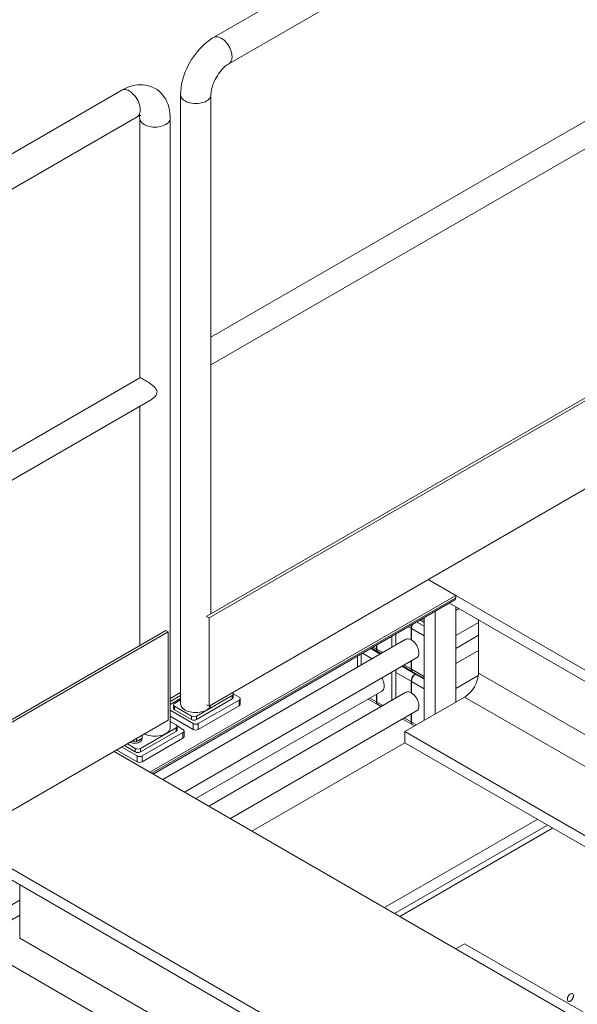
# Model space of a CAD drawing. Header units: millimetres. Extents: x 525 to 29324, y 175 to 20618.
# Tile 566 of 588: x 20957 to 21731, y 16474 to 17839. Entities that reach past the tile are written whole.
import ezdxf

# ---------------------------------------------------------------- set-up
doc = ezdxf.new("R2010")
doc.units = ezdxf.units.MM
doc.linetypes.add('SLD-Continua', pattern=[0])

msp = doc.modelspace()

# ---------------------------------------------------------------- linework, layer by layer
at = {"color": 7, "linetype": 'SLD-Continua', "lineweight": 18, "ltscale": 35}
for p, q in [((22993.9, 18834.5), (21226.1, 17814.2)), ((21247.2, 17777.7), (21814.1, 18104.9)), ((23058.2, 18070.6), (21219.7, 17009.5)), ((21219.7, 16887.1), (22787.6, 17792)), ((21098.7, 17740.9), (19967.3, 17088)), ((21180.2, 17734.8), (21180.2, 16890.3)), ((21222.4, 17372.5), (21222.4, 17734.8)), ((21793.4, 17728.3), (21222.4, 17398.7)), ((20564.8, 17383.9), (21119.9, 17704.2)), ((21123.5, 17702.2), (21123.5, 17341.9)), ((21165.9, 16857.7), (21165.9, 17702.2)), ((21222.4, 17360.1), (21810.1, 17699.4)), ((21828.8, 17365.2), (21216.4, 17011.7)), ((21222.4, 17015.2), (21222.4, 17361.1)), ((21123.8, 17342.1), (20564.8, 17019.5)), ((20564.8, 16980.6), (21140.7, 17312.9)), ((21123.5, 17303), (21123.5, 16971.1)), ((25213.8, 14932.8), (21523.8, 17062.5)), ((25213.8, 14932.8), (21523.8, 17062.5)), ((25213.8, 14932.8), (21523.8, 17062.5)), ((25213.8, 14932.8), (21523.8, 17062.5)), ((25213.8, 14932.8), (21523.8, 17062.5)), ((25213.8, 14932.8), (21523.8, 17062.5)), ((25213.8, 14932.8), (21523.8, 17062.5)), ((25213.8, 14932.8), (21523.8, 17062.5)), ((21561.9, 17040.5), (21523.8, 17062.5)), ((21561.9, 17040.5), (21523.8, 17062.5)), ((21561.9, 17040.5), (21523.8, 17062.5)), ((21561.9, 17040.5), (21523.8, 17062.5)), ((21561.9, 17040.5), (21523.8, 17062.5)), ((21561.9, 17040.5), (21523.8, 17062.5)), ((21561.9, 17040.5), (21523.8, 17062.5)), ((21561.9, 17040.5), (21523.8, 17062.5)), ((21137.7, 16795.7), (21561.9, 17040.5)), ((21137.7, 16795.7), (21561.9, 17040.5)), ((21137.7, 16795.7), (21561.9, 17040.5)), ((21137.7, 16795.7), (21561.9, 17040.5)), ((21137.7, 16795.7), (21561.9, 17040.5)), ((21137.7, 16795.7), (21561.9, 17040.5)), ((21137.7, 16795.7), (21561.9, 17040.5)), ((21137.7, 16795.7), (21561.9, 17040.5)), ((21140.5, 16794), (21561.9, 17037.3)), ((21140.5, 16794), (21561.9, 17037.3)), ((21140.5, 16794), (21561.9, 17037.3)), ((21140.5, 16794), (21561.9, 17037.3)), ((21140.5, 16794), (21561.9, 17037.3)), ((21140.5, 16794), (21561.9, 17037.3)), ((21140.5, 16794), (21561.9, 17037.3)), ((21140.5, 16794), (21561.9, 17037.3)), ((21561.9, 17040.5), (21561.9, 17037.3)), ((21561.9, 17040.5), (21561.9, 17037.3)), ((21561.9, 17040.5), (21561.9, 17037.3)), ((21561.9, 17040.5), (21561.9, 17037.3)), ((21561.9, 17040.5), (21561.9, 17037.3)), ((21561.9, 17040.5), (21561.9, 17037.3)), ((21561.9, 17040.5), (21561.9, 17037.3)), ((21561.9, 17040.5), (21561.9, 17037.3)), ((21142.3, 16793), (21560.7, 17034.5)), ((21142.3, 16793), (21560.7, 17034.5)), ((21142.3, 16793), (21560.7, 17034.5)), ((21142.3, 16793), (21560.7, 17034.5)), ((21142.3, 16793), (21560.7, 17034.5)), ((21142.3, 16793), (21560.7, 17034.5)), ((21142.3, 16793), (21560.7, 17034.5)), ((21142.3, 16793), (21560.7, 17034.5)), ((21142.3, 16793), (21553.1, 17030.1)), ((21142.3, 16793), (21553.1, 17030.1)), ((21142.3, 16793), (21553.1, 17030.1)), ((21142.3, 16793), (21553.1, 17030.1)), ((21142.3, 16793), (21553.1, 17030.1)), ((21142.3, 16793), (21553.1, 17030.1)), ((21142.3, 16793), (21553.1, 17030.1)), ((21142.3, 16793), (21553.1, 17030.1)), ((22163.7, 16677.7), (21553.1, 17030.1)), ((22163.7, 16677.7), (21553.1, 17030.1)), ((22163.7, 16677.7), (21553.1, 17030.1)), ((22163.7, 16677.7), (21553.1, 17030.1)), ((22163.7, 16677.7), (21553.1, 17030.1)), ((22163.7, 16677.7), (21553.1, 17030.1)), ((22163.7, 16677.7), (21553.1, 17030.1)), ((22163.7, 16677.7), (21553.1, 17030.1)), ((21561.9, 17025), (21561.9, 16892.7)), ((21566.4, 17022.4), (21561.9, 17019.8)), ((21219.7, 17009.5), (21216.2, 17011.6)), ((21219.7, 17009.5), (21219.7, 16887.1)), ((21518.1, 17009.9), (21518.1, 16867.4)), ((21533.6, 17018.9), (21533.6, 16876.3)), ((21496.3, 16997.3), (21500, 16995.2)), ((21500, 16979.2), (21500, 16995.2)), ((21500.4, 16994.9), (21500.4, 16979)), ((21518.1, 16984.7), (21500.4, 16994.9)), ((21518.1, 16997.8), (21507.6, 17003.8)), ((21512.4, 17006.6), (21518.1, 17003.3)), ((21518.1, 17006), (21514.7, 17007.9)), ((21561.9, 16985.2), (21593.4, 17003.3)), ((21593.4, 16932.9), (21593.4, 17006.8)), ((21593.4, 16932.9), (21593.4, 17006.8)), ((21593.4, 16932.9), (21593.4, 17006.8)), ((21593.4, 16932.9), (21593.4, 17006.8)), ((21593.4, 16932.9), (21593.4, 17006.8)), ((21593.4, 16932.9), (21593.4, 17006.8)), ((21593.4, 16932.9), (21593.4, 17006.8)), ((21593.4, 16932.9), (21593.4, 17006.8)), ((21159.6, 16992), (19957.6, 16298.2)), ((19961.1, 16296.2), (21163.2, 16990)), ((21163.2, 16990), (21159.6, 16992)), ((21163.2, 16990), (21163.2, 16867.5)), ((21473.4, 16968.7), (21473.4, 16984.1)), ((21473.5, 16984.2), (21473.5, 16968.8)), ((21479, 16971.9), (21479, 16987.3)), ((21561.9, 16967.2), (21593.4, 16985.3)), ((21492.7, 16979.9), (21155.6, 16785.3)), ((21445.1, 16967.8), (21453.6, 16962.9)), ((21447.5, 16969.1), (21451.9, 16966.6)), ((21451.9, 16966.6), (21451.9, 16971.7)), ((21452.4, 16971.9), (21452.4, 16966.3)), ((21500, 16979.2), (21500.4, 16979.5)), ((21425.5, 16941), (21425.5, 16956.4)), ((21430.9, 16944.2), (21430.9, 16959.6)), ((21432.6, 16960.6), (21446, 16952.9)), ((21444, 16967.1), (21457.3, 16959.4)), ((21460.8, 16961.4), (21452.4, 16966.3)), ((21454, 16962.7), (21458.5, 16960.1)), ((21593.4, 16964.5), (21561.9, 16946.3)), ((21185.6, 16768), (21507.7, 16953.9)), ((21487.3, 16942.1), (21505.7, 16931.5)), ((21488.3, 16942.4), (21488.4, 16942.5)), ((21488.3, 16942.4), (21488.3, 16942.2)), ((21488.6, 16942.4), (21488.3, 16942.4)), ((21488.3, 16942.2), (21488.3, 16942.1)), ((21488.4, 16942.5), (21488.8, 16942.4)), ((21488.4, 16942.4), (21488.4, 16942.5)), ((21488.4, 16942), (21488.4, 16942.2)), ((21488.5, 16942.8), (21501.7, 16935.2)), ((21488.6, 16942.5), (21488.7, 16942.6)), ((21488.8, 16942.4), (21488.6, 16942.5)), ((21488.6, 16942.2), (21488.6, 16942.4)), ((21488.6, 16942.3), (21488.7, 16942.3)), ((21488.7, 16942.6), (21489.2, 16942.3)), ((21488.7, 16942.5), (21488.7, 16942.6)), ((21488.7, 16942.3), (21488.7, 16942.2)), ((21488.8, 16942.4), (21488.8, 16942.4)), ((21489, 16942.3), (21488.8, 16942.4)), ((21488.8, 16942.4), (21488.8, 16942.4)), ((21488.8, 16942.2), (21488.8, 16942.3)), ((21488.8, 16942.2), (21488.8, 16942.3)), ((21488.8, 16942.2), (21488.8, 16942.2)), ((21488.9, 16942.3), (21489, 16942.3)), ((21488.9, 16942.3), (21488.9, 16942.3)), ((21488.9, 16942.3), (21488.9, 16942.3)), ((21488.9, 16942.2), (21488.9, 16942.3)), ((21488.9, 16942.2), (21488.9, 16942.3)), ((21488.9, 16942.2), (21488.9, 16942.3)), ((21488.9, 16942.2), (21488.9, 16942.2)), ((21489.2, 16942.3), (21489, 16942.2)), ((21489, 16942.2), (21489, 16942.3)), ((21489, 16942.2), (21489, 16942.2)), ((21489.2, 16942.1), (21489.3, 16942.2)), ((21489.3, 16942.2), (21489.3, 16942.3)), ((21490.8, 16944.1), (21500, 16938.8)), ((21500, 16938.8), (21500, 16949.4)), ((21500.4, 16949.7), (21500.4, 16938.6)), ((21473.4, 16895.2), (21473.4, 16934)), ((21473.5, 16934.1), (21473.5, 16895.3)), ((21479, 16933.8), (21500, 16921.7)), ((21479, 16898.5), (21479, 16933.8)), ((21479.2, 16935.5), (21479.2, 16937.4)), ((21518.1, 16928.4), (21500.4, 16938.6)), ((21502.1, 16934.9), (21518.1, 16925.7)), ((21505.7, 16931.5), (21506.9, 16932.2)), ((21507.3, 16931.9), (21506.1, 16931.2)), ((21518.1, 16924.3), (21506.1, 16931.2)), ((21561.9, 16911.7), (21593.2, 16929.7)), ((22099.6, 16640.7), (21593.4, 16932.9)), ((22099.6, 16640.7), (21593.4, 16932.9)), ((22099.6, 16640.7), (21593.4, 16932.9)), ((22099.6, 16640.7), (21593.4, 16932.9)), ((22099.6, 16640.7), (21593.4, 16932.9)), ((22099.6, 16640.7), (21593.4, 16932.9)), ((22099.6, 16640.7), (21593.4, 16932.9)), ((22099.6, 16640.7), (21593.4, 16932.9)), ((21500, 16905.7), (21500, 16921.7)), ((21500.4, 16921.4), (21500.4, 16905.5)), ((21518.1, 16911.2), (21500.4, 16921.4)), ((21180.2, 16906), (21165.9, 16897.7)), ((21165.9, 16893.5), (21180.2, 16901.8)), ((21165.9, 16893.5), (21180.2, 16901.8)), ((21165.9, 16893.5), (21180.2, 16901.8)), ((21165.9, 16893.5), (21180.2, 16901.8)), ((21165.9, 16893.5), (21180.2, 16901.8)), ((21165.9, 16893.5), (21180.2, 16901.8)), ((21165.9, 16893.5), (21180.2, 16901.8)), ((21165.9, 16893.5), (21180.2, 16901.8)), ((21201.2, 16759), (21459.6, 16908.1)), ((21251.9, 16902), (21202.4, 16873.4)), ((21492.7, 16906.4), (21219.3, 16748.5)), ((21251.9, 16902), (21251.9, 16897.1)), ((21253.3, 16904.4), (21261.4, 16899.7)), ((21253.3, 16899.1), (21253.3, 16904)), ((21451.9, 16893.1), (21451.9, 16903.7)), ((21452.4, 16903.9), (21452.4, 16892.8)), ((21491.2, 16851.9), (21574.3, 16899.8)), ((21491.2, 16851.9), (21574.3, 16899.8)), ((21491.2, 16851.9), (21574.3, 16899.8)), ((21491.2, 16851.9), (21574.3, 16899.8)), ((21491.2, 16851.9), (21574.3, 16899.8)), ((21491.2, 16851.9), (21574.3, 16899.8)), ((21491.2, 16851.9), (21574.3, 16899.8)), ((21491.2, 16851.9), (21574.3, 16899.8)), ((21500, 16905.7), (21500.4, 16906)), ((22061.4, 16618.7), (21574.3, 16899.8)), ((22061.4, 16618.7), (21574.3, 16899.8)), ((22061.4, 16618.7), (21574.3, 16899.8)), ((22061.4, 16618.7), (21574.3, 16899.8)), ((22061.4, 16618.7), (21574.3, 16899.8)), ((22061.4, 16618.7), (21574.3, 16899.8)), ((22061.4, 16618.7), (21574.3, 16899.8)), ((22061.4, 16618.7), (21574.3, 16899.8)), ((21165.9, 16889.5), (21180.2, 16897.8)), ((21170.5, 16888.9), (21170.5, 16884)), ((21172, 16891), (21180.2, 16895.7)), ((21195.3, 16873.4), (21172, 16886.9)), ((21172, 16882), (21172, 16886.9)), ((21251.9, 16897.1), (21202.4, 16868.5)), ((21261.4, 16895.6), (21204.8, 16863)), ((21261.4, 16887.5), (21204.8, 16854.8)), ((21219.7, 16887.1), (21216.2, 16889.1)), ((21261.4, 16895.6), (21261.4, 16887.5)), ((21262.9, 16889.5), (21262.9, 16897.7)), ((21440.4, 16897), (21453.6, 16889.4)), ((21442.7, 16898.4), (21451.9, 16893.1)), ((21460.8, 16887.9), (21452.4, 16892.8)), ((21454, 16889.2), (21458.5, 16886.6)), ((21197.8, 16863), (21165.9, 16881.4)), ((21197.8, 16854.8), (21165.9, 16873.3)), ((21195.3, 16868.5), (21172, 16882)), ((21195.3, 16873.4), (21195.3, 16868.5)), ((21202.4, 16868.5), (21202.4, 16873.4)), ((21249.3, 16731.2), (21507.7, 16880.4)), ((21500, 16865.3), (21500, 16875.9)), ((21500.4, 16876.2), (21500.4, 16865.1)), ((19961.1, 16173.7), (21163.2, 16867.5)), ((21174, 16861.2), (21165.9, 16865.9)), ((21175.4, 16859.6), (21183.5, 16854.9)), ((21175.5, 16854.3), (21175.5, 16859.2)), ((21197.8, 16863), (21197.8, 16854.8)), ((21204.8, 16854.8), (21204.8, 16863)), ((21488.5, 16869.3), (21501.7, 16861.7)), ((21490.8, 16870.6), (21500, 16865.3)), ((21507.3, 16861.1), (21500.4, 16865.1)), ((21502.1, 16861.4), (21504.9, 16859.8)), ((21124.5, 16828.6), (21174, 16857.1)), ((21124.5, 16823.7), (21174, 16852.2)), ((21183.5, 16850.8), (21127, 16818.2)), ((21127, 16842.6), (21127, 16846.6)), ((21174, 16852.2), (21174, 16857.1)), ((21183.5, 16842.6), (21183.5, 16850.8)), ((21185, 16844.7), (21185, 16852.8)), ((21978.3, 16570.7), (21491.2, 16851.9)), ((21491.2, 16836.3), (21491.2, 16851.9)), ((21978.3, 16570.7), (21491.2, 16851.9)), ((21491.2, 16836.3), (21491.2, 16851.9)), ((21978.3, 16570.7), (21491.2, 16851.9)), ((21491.2, 16836.3), (21491.2, 16851.9)), ((21978.3, 16570.7), (21491.2, 16851.9)), ((21491.2, 16836.3), (21491.2, 16851.9)), ((21978.3, 16570.7), (21491.2, 16851.9)), ((21491.2, 16836.3), (21491.2, 16851.9)), ((21978.3, 16570.7), (21491.2, 16851.9)), ((21491.2, 16836.3), (21491.2, 16851.9)), ((21978.3, 16570.7), (21491.2, 16851.9)), ((21491.2, 16836.3), (21491.2, 16851.9)), ((21978.3, 16570.7), (21491.2, 16851.9)), ((21491.2, 16836.3), (21491.2, 16851.9)), ((21102.4, 16832.4), (21117.4, 16823.7)), ((21106.6, 16834.8), (21117.4, 16828.6)), ((21113.8, 16839), (21119.2, 16838.2)), ((21119.2, 16838.2), (21127, 16842.6)), ((21119.2, 16838.2), (21119.2, 16842.1)), ((21126.4, 16841.4), (21126.4, 16842.3)), ((21183.5, 16842.6), (21127, 16810)), ((21491.2, 16836.3), (21279.2, 16714)), ((21491.2, 16836.3), (21279.2, 16714)), ((21491.2, 16836.3), (21279.2, 16714)), ((21491.2, 16836.3), (21279.2, 16714)), ((21491.2, 16836.3), (21279.2, 16714)), ((21491.2, 16836.3), (21279.2, 16714)), ((21491.2, 16836.3), (21279.2, 16714)), ((21491.2, 16836.3), (21279.2, 16714)), ((21964.9, 16563), (21491.2, 16836.3)), ((21964.9, 16563), (21491.2, 16836.3)), ((21964.9, 16563), (21491.2, 16836.3)), ((21964.9, 16563), (21491.2, 16836.3)), ((21964.9, 16563), (21491.2, 16836.3)), ((21964.9, 16563), (21491.2, 16836.3)), ((21964.9, 16563), (21491.2, 16836.3)), ((21964.9, 16563), (21491.2, 16836.3)), ((24789.6, 14688), (21088.2, 16824.2)), ((24789.6, 14688), (21088.2, 16824.2)), ((24789.6, 14688), (21088.2, 16824.2)), ((24789.6, 14688), (21088.2, 16824.2)), ((24789.6, 14688), (21088.2, 16824.2)), ((24789.6, 14688), (21088.2, 16824.2)), ((24789.6, 14688), (21088.2, 16824.2)), ((24789.6, 14688), (21088.2, 16824.2)), ((21137.7, 16795.7), (21088.2, 16824.2)), ((21137.7, 16795.7), (21088.2, 16824.2)), ((21137.7, 16795.7), (21088.2, 16824.2)), ((21137.7, 16795.7), (21088.2, 16824.2)), ((21137.7, 16795.7), (21088.2, 16824.2)), ((21137.7, 16795.7), (21088.2, 16824.2)), ((21137.7, 16795.7), (21088.2, 16824.2)), ((21137.7, 16795.7), (21088.2, 16824.2)), ((21119.9, 16810), (21091.7, 16826.2)), ((21119.9, 16818.2), (21098.8, 16830.3)), ((21117.4, 16823.7), (21117.4, 16828.6)), ((21119.9, 16810), (21119.9, 16818.2)), ((21124.5, 16828.6), (21124.5, 16823.7)), ((21127, 16818.2), (21127, 16810)), ((21675.1, 16730.2), (21463, 16607.9)), ((21675.1, 16730.2), (21463, 16607.9)), ((21675.1, 16730.2), (21463, 16607.9)), ((21675.1, 16730.2), (21463, 16607.9)), ((21675.1, 16730.2), (21463, 16607.9)), ((21675.1, 16730.2), (21463, 16607.9)), ((21675.1, 16730.2), (21463, 16607.9)), ((21675.1, 16730.2), (21463, 16607.9)), ((21477.2, 16599.7), (21689.2, 16722.1)), ((21477.2, 16599.7), (21689.2, 16722.1)), ((21477.2, 16599.7), (21689.2, 16722.1)), ((21477.2, 16599.7), (21689.2, 16722.1)), ((21477.2, 16599.7), (21689.2, 16722.1)), ((21477.2, 16599.7), (21689.2, 16722.1)), ((21477.2, 16599.7), (21689.2, 16722.1)), ((21477.2, 16599.7), (21689.2, 16722.1)), ((21484.3, 16595.6), (21696.3, 16718)), ((21484.3, 16595.6), (21696.3, 16718)), ((21484.3, 16595.6), (21696.3, 16718)), ((21484.3, 16595.6), (21696.3, 16718)), ((21484.3, 16595.6), (21696.3, 16718)), ((21484.3, 16595.6), (21696.3, 16718)), ((21484.3, 16595.6), (21696.3, 16718)), ((21484.3, 16595.6), (21696.3, 16718)), ((24577.5, 14565.5), (20876.1, 16701.8)), ((24577.5, 14565.5), (20876.1, 16701.8)), ((24577.5, 14565.5), (20876.1, 16701.8)), ((24577.5, 14565.5), (20876.1, 16701.8)), ((24577.5, 14565.5), (20876.1, 16701.8)), ((24577.5, 14565.5), (20876.1, 16701.8)), ((24577.5, 14565.5), (20876.1, 16701.8)), ((24577.5, 14565.5), (20876.1, 16701.8)), ((21527.3, 16310.4), (20916.7, 16662.8)), ((21527.3, 16310.4), (20916.7, 16662.8)), ((21527.3, 16310.4), (20916.7, 16662.8)), ((21527.3, 16310.4), (20916.7, 16662.8)), ((21527.3, 16310.4), (20916.7, 16662.8)), ((21527.3, 16310.4), (20916.7, 16662.8)), ((21527.3, 16310.4), (20916.7, 16662.8)), ((21527.3, 16310.4), (20916.7, 16662.8)), ((20956.6, 16635.8), (20957, 16636)), ((20957, 16565.6), (20957, 16639.6)), ((20957, 16565.6), (20957, 16639.6)), ((20957, 16565.6), (20957, 16639.6)), ((20957, 16565.6), (20957, 16639.6)), ((20957, 16565.6), (20957, 16639.6)), ((20957, 16565.6), (20957, 16639.6)), ((20957, 16565.6), (20957, 16639.6)), ((20957, 16565.6), (20957, 16639.6)), ((20912.7, 16592.5), (20957, 16618)), ((20957, 16597.2), (20888.4, 16557.6)), ((21463.2, 16273.4), (20957, 16565.6)), ((21463.2, 16273.4), (20957, 16565.6)), ((21463.2, 16273.4), (20957, 16565.6)), ((21463.2, 16273.4), (20957, 16565.6)), ((21463.2, 16273.4), (20957, 16565.6)), ((21463.2, 16273.4), (20957, 16565.6)), ((21463.2, 16273.4), (20957, 16565.6)), ((21463.2, 16273.4), (20957, 16565.6)), ((21574.3, 16557.8), (21562, 16550.7)), ((21574.3, 16557.8), (21562, 16550.7)), ((21574.3, 16557.8), (21562, 16550.7)), ((21574.3, 16557.8), (21562, 16550.7)), ((21574.3, 16557.8), (21562, 16550.7)), ((21574.3, 16557.8), (21562, 16550.7)), ((21574.3, 16557.8), (21562, 16550.7)), ((21574.3, 16557.8), (21562, 16550.7)), ((21765.1, 16447.7), (21574.3, 16557.8)), ((21765.1, 16447.7), (21574.3, 16557.8)), ((21765.1, 16447.7), (21574.3, 16557.8)), ((21765.1, 16447.7), (21574.3, 16557.8)), ((21765.1, 16447.7), (21574.3, 16557.8)), ((21765.1, 16447.7), (21574.3, 16557.8)), ((21765.1, 16447.7), (21574.3, 16557.8)), ((21765.1, 16447.7), (21574.3, 16557.8)), ((21425, 16251.4), (20937.9, 16532.5)), ((21425, 16251.4), (20937.9, 16532.5)), ((21425, 16251.4), (20937.9, 16532.5)), ((21425, 16251.4), (20937.9, 16532.5)), ((21425, 16251.4), (20937.9, 16532.5)), ((21425, 16251.4), (20937.9, 16532.5)), ((21425, 16251.4), (20937.9, 16532.5)), ((21425, 16251.4), (20937.9, 16532.5))]:
    msp.add_line(p, q, dxfattribs=at)
at = {"color": 7, "linetype": 'SLD-Continua', "lineweight": 18, "ltscale": 35, "flags": 128}
for points in [[(21226.1, 17814.2), (21224, 17813), (21220.3, 17810.5), (21216.8, 17807.8), (21213.3, 17804.9), (21210, 17801.8), (21206.8, 17798.4), (21203.7, 17794.9), (21200.8, 17791.2), (21198, 17787.4), (21195.4, 17783.5), (21193, 17779.4), (21190.7, 17775.2), (21188.7, 17771), (21186.8, 17766.6), (21185.2, 17762.2), (21183.7, 17757.8), (21182.5, 17753.3), (21181.6, 17748.8), (21180.9, 17744.3), (21180.4, 17739.9), (21180.2, 17735.7), (21180.2, 17734.8)], [(21236.7, 17813.2), (21234.7, 17814.2), (21232.8, 17814.8), (21231, 17815.2), (21229.2, 17815.2), (21227.6, 17814.9), (21226.1, 17814.2), (21226.1, 17814.2)], [(21247.2, 17777.7), (21247.2, 17777.7), (21248.5, 17778.7), (21249.6, 17779.9), (21250.4, 17781.5), (21251.1, 17783.2), (21251.4, 17785.2), (21251.6, 17787.4), (21251.4, 17789.7), (21251.1, 17792.1), (21250.4, 17794.6), (21249.6, 17797.1), (21248.5, 17799.6), (21247.2, 17802.1), (21245.7, 17804.4), (21244.1, 17806.6), (21242.4, 17808.6), (21240.5, 17810.4), (21238.6, 17811.9), (21236.7, 17813.2), (21234.7, 17814.2), (21232.8, 17814.8), (21231, 17815.2), (21229.2, 17815.2), (21227.6, 17814.9), (21226.1, 17814.2)], [(21247.2, 17777.7), (21248.5, 17778.7), (21249.6, 17779.9), (21250.4, 17781.5), (21251.1, 17783.2), (21251.4, 17785.2), (21251.6, 17787.4), (21251.4, 17789.7), (21251.1, 17792.1), (21250.4, 17794.6), (21249.6, 17797.1), (21248.5, 17799.6), (21247.2, 17802.1), (21245.7, 17804.4), (21244.1, 17806.6), (21242.4, 17808.6), (21240.5, 17810.4), (21238.6, 17811.9), (21236.7, 17813.2)], [(21222.4, 17734.8), (21222.4, 17735.7), (21222.5, 17737.7), (21222.8, 17739.9), (21223.3, 17742.3), (21223.9, 17744.8), (21224.7, 17747.4), (21225.7, 17750.2), (21226.8, 17752.9), (21228.1, 17755.7), (21229.6, 17758.4), (21231.2, 17761.1), (21232.9, 17763.7), (21234.7, 17766.2), (21236.5, 17768.5), (21238.4, 17770.6), (21240.4, 17772.5), (21242.2, 17774.2), (21244.1, 17775.6), (21245.8, 17776.9), (21247.2, 17777.7)], [(21165.9, 17702.2), (21165.8, 17704.6), (21165.5, 17709), (21164.9, 17713.2), (21164, 17717.3), (21162.8, 17721.2), (21161.3, 17724.9), (21159.6, 17728.4), (21157.6, 17731.6), (21155.3, 17734.6), (21152.9, 17737.2), (21150.3, 17739.7), (21147.5, 17741.8), (21144.5, 17743.6), (21141.4, 17745.2), (21138.2, 17746.4), (21134.9, 17747.4), (21131.5, 17748.1), (21128.1, 17748.5), (21124.5, 17748.6), (21120.9, 17748.4), (21117.3, 17747.9), (21113.6, 17747.1), (21109.8, 17746), (21106.1, 17744.6), (21102.3, 17742.9), (21098.7, 17740.9)], [(21098.7, 17740.9), (21100.2, 17741.6), (21101.8, 17741.9), (21103.6, 17741.9), (21105.4, 17741.5), (21107.3, 17740.9), (21109.3, 17739.9)], [(21109.3, 17739.9), (21111.3, 17738.6), (21113.2, 17737.1), (21115, 17735.3), (21116.8, 17733.2), (21118.4, 17731), (21119.9, 17728.7), (21121.2, 17726.3), (21122.3, 17723.7), (21123.1, 17721.2), (21123.8, 17718.7), (21124.2, 17716.3), (21124.3, 17713.9), (21124.2, 17711.7), (21123.8, 17709.7), (21123.1, 17708), (21122.3, 17706.4), (21121.2, 17705.2), (21119.9, 17704.2), (21119.9, 17704.2)], [(21180.2, 17734.8), (21180.2, 17734.8), (21180.4, 17733.2), (21180.9, 17731.6), (21181.8, 17730.1), (21183, 17728.7), (21184.6, 17727.3), (21186.4, 17726.1), (21188.5, 17725.1), (21190.8, 17724.2), (21193.2, 17723.5), (21195.8, 17723), (21198.6, 17722.7), (21201.3, 17722.6), (21204.1, 17722.7), (21206.8, 17723), (21209.4, 17723.5), (21211.8, 17724.2), (21214.1, 17725.1), (21216.2, 17726.1), (21218, 17727.3), (21219.6, 17728.7), (21220.8, 17730.1), (21221.7, 17731.6), (21222.2, 17733.2), (21222.4, 17734.8)], [(21180.2, 17734.8), (21180.4, 17733.2), (21180.9, 17731.6), (21181.8, 17730.1), (21183, 17728.7), (21184.6, 17727.3), (21186.4, 17726.1)], [(21186.4, 17726.1), (21188.5, 17725.1), (21190.8, 17724.2), (21193.2, 17723.5), (21195.8, 17723), (21198.6, 17722.7), (21201.3, 17722.6), (21204.1, 17722.7), (21206.8, 17723), (21209.4, 17723.5), (21211.8, 17724.2), (21214.1, 17725.1), (21216.2, 17726.1), (21218, 17727.3), (21219.6, 17728.7), (21220.8, 17730.1), (21221.7, 17731.6), (21222.2, 17733.2), (21222.4, 17734.8)], [(21165.9, 17702.2), (21165.9, 17702.2), (21165.7, 17700.6), (21165.1, 17699), (21164.2, 17697.5), (21163, 17696), (21161.5, 17694.7), (21159.6, 17693.5), (21157.6, 17692.4), (21155.3, 17691.6), (21152.8, 17690.8), (21150.1, 17690.3), (21147.4, 17690), (21144.7, 17689.9), (21141.9, 17690), (21139.2, 17690.3), (21136.5, 17690.8), (21134.1, 17691.6), (21131.7, 17692.4), (21129.7, 17693.5), (21127.8, 17694.7), (21126.3, 17696), (21125.1, 17697.5), (21124.2, 17699), (21123.6, 17700.6), (21123.5, 17702.2)], [(21222.2, 17365.7), (21222.2, 17367.3), (21222.3, 17369.1), (21222.4, 17371.6), (21222.4, 17373.4)], [(21140.7, 17313), (21142.4, 17314.1), (21144.5, 17316), (21146.3, 17318.4), (21147, 17319.9), (21147.4, 17321.4), (21147.5, 17323), (21147.2, 17324.6), (21146.5, 17326.2), (21145.4, 17327.8), (21143.4, 17330), (21141, 17332.1), (21138.4, 17334.1), (21135.6, 17336.1), (21133.6, 17337.3), (21131.7, 17338.6), (21129.9, 17339.6), (21128.2, 17340.6), (21126.9, 17341.2), (21125.8, 17341.8), (21125, 17342.1), (21124.3, 17342.2), (21123.8, 17342.1)], [(21500.4, 16979), (21502.1, 16977.9), (21503.7, 16976.5), (21505.2, 16974.9), (21506.6, 16973), (21507.8, 16971.1), (21508.9, 16969), (21509.7, 16966.9), (21510.3, 16964.8), (21510.7, 16962.7), (21510.8, 16960.8), (21510.7, 16958.9), (21510.3, 16957.3), (21509.7, 16955.9), (21508.9, 16954.8), (21507.8, 16953.9), (21507.7, 16953.9)], [(21488.3, 16942.1), (21488.2, 16942.2), (21488.1, 16942.4), (21488.2, 16942.5), (21488.3, 16942.6), (21488.5, 16942.7), (21488.6, 16942.7)], [(21488.1, 16942.3), (21488.2, 16942.3), (21488.3, 16942.5)], [(21488.7, 16942.7), (21488.6, 16942.6), (21488.4, 16942.6), (21488.3, 16942.5), (21488.3, 16942.4), (21488.3, 16942.2), (21488.4, 16942.2)], [(21489.4, 16942.2), (21489.4, 16942.2), (21489.2, 16942.1), (21489, 16942), (21488.8, 16942), (21488.5, 16942), (21488.3, 16942.1)], [(21488.4, 16942.2), (21488.6, 16942.1), (21488.8, 16942.1), (21489, 16942.1), (21489.1, 16942.2), (21489.2, 16942.2), (21489.3, 16942.3)], [(21459.4, 16926), (21459.7, 16925.3), (21460.8, 16923.3), (21461.6, 16921.2), (21462.3, 16919), (21462.6, 16917), (21462.8, 16915), (21462.6, 16913.2), (21462.3, 16911.6), (21461.6, 16910.2), (21460.8, 16909), (21459.7, 16908.2), (21459.6, 16908.1)], [(21252.2, 16905.8), (21252.5, 16905.6), (21252.9, 16905.1), (21253.2, 16904.6), (21253.3, 16904), (21253.2, 16903.5), (21252.9, 16902.9), (21252.5, 16902.4), (21251.9, 16902)], [(21500.4, 16905.5), (21502.1, 16904.4), (21503.7, 16903), (21505.2, 16901.4), (21506.6, 16899.5), (21507.8, 16897.6), (21508.9, 16895.5), (21509.7, 16893.4), (21510.3, 16891.3), (21510.7, 16889.2), (21510.8, 16887.3), (21510.7, 16885.4), (21510.3, 16883.8), (21509.7, 16882.4), (21508.9, 16881.3), (21507.8, 16880.4), (21507.7, 16880.4)], [(21180.2, 16890.3), (21180.4, 16888.8), (21180.9, 16887.2), (21181.8, 16885.7), (21183, 16884.3), (21184.6, 16882.9), (21186.4, 16881.7), (21188.5, 16880.7), (21190.8, 16879.8), (21193.2, 16879.1), (21195.8, 16878.6), (21198.6, 16878.3), (21201.3, 16878.2), (21204.1, 16878.3), (21206.8, 16878.6), (21209.4, 16879.1), (21211.8, 16879.8), (21214.1, 16880.7), (21216.2, 16881.7)], [(21165.9, 16857.7), (21165.7, 16856.1), (21165.1, 16854.6), (21164.2, 16853.1), (21163, 16851.6), (21161.5, 16850.3), (21159.6, 16849.1), (21157.6, 16848), (21155.3, 16847.1), (21152.8, 16846.4), (21150.1, 16845.9), (21147.4, 16845.6), (21144.7, 16845.5), (21141.9, 16845.6), (21139.2, 16845.9), (21136.5, 16846.4), (21134.1, 16847.1), (21131.7, 16848), (21130.5, 16848.6)], [(21110.2, 16836.9), (21110.5, 16836.8), (21112.1, 16836.2), (21113.9, 16835.8), (21115.7, 16835.7), (21117.6, 16835.7), (21119.5, 16835.9), (21121.2, 16836.4), (21122.7, 16837), (21124.1, 16837.7), (21125.1, 16838.6), (21125.9, 16839.6), (21126.3, 16840.7), (21126.4, 16841.4)], [(21721, 16478.3), (21720, 16477.8), (21719, 16477.7), (21718.1, 16477.9), (21717.4, 16478.5), (21717, 16479.3), (21716.8, 16480.4), (21716.9, 16481.7), (21717.2, 16483.1), (21717.8, 16484.4), (21718.5, 16485.7), (21719.5, 16486.8), (21720.5, 16487.7), (21721.6, 16488.4), (21722.6, 16488.6), (21723.5, 16488.6), (21724.3, 16488.2), (21724.9, 16487.5), (21725.2, 16486.5), (21725.3, 16485.3), (21725.1, 16484), (21724.6, 16482.6), (21723.9, 16481.3), (21723.1, 16480.1), (21722.1, 16479.1), (21721, 16478.3)], [(21721, 16478.3), (21720, 16477.8), (21719, 16477.7), (21718.1, 16477.9), (21717.4, 16478.5), (21717, 16479.3), (21716.8, 16480.4), (21716.9, 16481.7), (21717.2, 16483.1), (21717.8, 16484.4), (21718.5, 16485.7), (21719.5, 16486.8), (21720.5, 16487.7), (21721.6, 16488.4), (21722.6, 16488.6), (21723.5, 16488.6), (21724.3, 16488.2), (21724.9, 16487.5), (21725.2, 16486.5), (21725.3, 16485.3), (21725.1, 16484), (21724.6, 16482.6), (21723.9, 16481.3), (21723.1, 16480.1), (21722.1, 16479.1), (21721, 16478.3)], [(21721, 16478.3), (21720, 16477.8), (21719, 16477.7), (21718.1, 16477.9), (21717.4, 16478.5), (21717, 16479.3), (21716.8, 16480.4), (21716.9, 16481.7), (21717.2, 16483.1), (21717.8, 16484.4), (21718.5, 16485.7), (21719.5, 16486.8), (21720.5, 16487.7), (21721.6, 16488.4), (21722.6, 16488.6), (21723.5, 16488.6), (21724.3, 16488.2), (21724.9, 16487.5), (21725.2, 16486.5), (21725.3, 16485.3), (21725.1, 16484), (21724.6, 16482.6), (21723.9, 16481.3), (21723.1, 16480.1), (21722.1, 16479.1), (21721, 16478.3)], [(21721, 16478.3), (21720, 16477.8), (21719, 16477.7), (21718.1, 16477.9), (21717.4, 16478.5), (21717, 16479.3), (21716.8, 16480.4), (21716.9, 16481.7), (21717.2, 16483.1), (21717.8, 16484.4), (21718.5, 16485.7), (21719.5, 16486.8), (21720.5, 16487.7), (21721.6, 16488.4), (21722.6, 16488.6), (21723.5, 16488.6), (21724.3, 16488.2), (21724.9, 16487.5), (21725.2, 16486.5), (21725.3, 16485.3), (21725.1, 16484), (21724.6, 16482.6), (21723.9, 16481.3), (21723.1, 16480.1), (21722.1, 16479.1), (21721, 16478.3)], [(21721, 16478.3), (21720, 16477.8), (21719, 16477.7), (21718.1, 16477.9), (21717.4, 16478.5), (21717, 16479.3), (21716.8, 16480.4), (21716.9, 16481.7), (21717.2, 16483.1), (21717.8, 16484.4), (21718.5, 16485.7), (21719.5, 16486.8), (21720.5, 16487.7), (21721.6, 16488.4), (21722.6, 16488.6), (21723.5, 16488.6), (21724.3, 16488.2), (21724.9, 16487.5), (21725.2, 16486.5), (21725.3, 16485.3), (21725.1, 16484), (21724.6, 16482.6), (21723.9, 16481.3), (21723.1, 16480.1), (21722.1, 16479.1), (21721, 16478.3)], [(21721, 16478.3), (21720, 16477.8), (21719, 16477.7), (21718.1, 16477.9), (21717.4, 16478.5), (21717, 16479.3), (21716.8, 16480.4), (21716.9, 16481.7), (21717.2, 16483.1), (21717.8, 16484.4), (21718.5, 16485.7), (21719.5, 16486.8), (21720.5, 16487.7), (21721.6, 16488.4), (21722.6, 16488.6), (21723.5, 16488.6), (21724.3, 16488.2), (21724.9, 16487.5), (21725.2, 16486.5), (21725.3, 16485.3), (21725.1, 16484), (21724.6, 16482.6), (21723.9, 16481.3), (21723.1, 16480.1), (21722.1, 16479.1), (21721, 16478.3)], [(21721, 16478.3), (21720, 16477.8), (21719, 16477.7), (21718.1, 16477.9), (21717.4, 16478.5), (21717, 16479.3), (21716.8, 16480.4), (21716.9, 16481.7), (21717.2, 16483.1), (21717.8, 16484.4), (21718.5, 16485.7), (21719.5, 16486.8), (21720.5, 16487.7), (21721.6, 16488.4), (21722.6, 16488.6), (21723.5, 16488.6), (21724.3, 16488.2), (21724.9, 16487.5), (21725.2, 16486.5), (21725.3, 16485.3), (21725.1, 16484), (21724.6, 16482.6), (21723.9, 16481.3), (21723.1, 16480.1), (21722.1, 16479.1), (21721, 16478.3)], [(21721, 16478.3), (21720, 16477.8), (21719, 16477.7), (21718.1, 16477.9), (21717.4, 16478.5), (21717, 16479.3), (21716.8, 16480.4), (21716.9, 16481.7), (21717.2, 16483.1), (21717.8, 16484.4), (21718.5, 16485.7), (21719.5, 16486.8), (21720.5, 16487.7), (21721.6, 16488.4), (21722.6, 16488.6), (21723.5, 16488.6), (21724.3, 16488.2), (21724.9, 16487.5), (21725.2, 16486.5), (21725.3, 16485.3), (21725.1, 16484), (21724.6, 16482.6), (21723.9, 16481.3), (21723.1, 16480.1), (21722.1, 16479.1), (21721, 16478.3)]]:
    msp.add_lwpolyline(points, dxfattribs=at)
at = {"color": 7, "linetype": 'SLD-Continua', "lineweight": 18, "ltscale": 1225}
for centre, radius, start, end in [((21126.5, 17694.7), 11.5, 96.8962, 124.7574), ((21106.2, 17702.5), 17.3, 358.8916, 10.8955), ((21285.7, 17365.7), 63.5, 180.012, 184.0979), ((21559.1, 17036.9), 2.88, 304.0523, 7.2552), ((21559.1, 17036.9), 2.88, 304.0523, 7.2552), ((21559.1, 17036.9), 2.88, 304.0523, 7.2552), ((21559.1, 17036.9), 2.88, 304.0523, 7.2552), ((21559.1, 17036.9), 2.88, 304.0523, 7.2552), ((21559.1, 17036.9), 2.88, 304.0523, 7.2552), ((21559.1, 17036.9), 2.88, 304.0523, 7.2552), ((21559.1, 17036.9), 2.88, 304.0523, 7.2552), ((21511.4, 16994.8), 11.4, 151.3537, 178.1407), ((21512.2, 16994.5), 11.7, 147.8207, 177.8349), ((21495.8, 16973), 7.52, 56.032, 114.21), ((21455.8, 16966.1), 3.86, 173.3024, 239.5199), ((21456.2, 16965.8), 3.84, 172.7448, 235.9477), ((21488.7, 16942.3), 0.0808, 124.8106, 203.5222), ((21488.7, 16942.3), 0.134, 208.3452, 242.2728), ((21488.9, 16942.3), 0.142, 115.5266, 154.4588), ((21488.8, 16942.3), 0.0471, 174.3877, 244.8114), ((21488.8, 16942.4), 0.206, 240.0099, 240.6597), ((21488.8, 16942.4), 0.182, 236.1413, 240.0464), ((21488.8, 16942.5), 0.291, 241.8438, 269.8204), ((21488.8, 16942.4), 0.18, 240.2782, 250.4438), ((21488.8, 16942.4), 0.145, 236.3017, 240.0434), ((21488.8, 16942.5), 0.348, 268.0821, 286.7136), ((21488.8, 16942.4), 0.134, 250.7235, 281.3051), ((21488.8, 16942.5), 0.258, 282.0153, 295.6657), ((21488.8, 16942.6), 0.408, 287.1169, 299.0769), ((21489.7, 16933.6), 10.7, 156.3927, 178.7025), ((21503.9, 16938.4), 3.86, 173.3024, 239.5199), ((21512.3, 16921.1), 12.3, 122.6023, 177.3977), ((21504.3, 16938.1), 3.84, 172.7448, 235.9477), ((21512.7, 16920.9), 12.3, 122.6023, 177.3977), ((21552.1, 16934.7), 41.4, 302.517, 357.483), ((21552.1, 16934.7), 41.4, 302.517, 357.483), ((21552.1, 16934.7), 41.4, 302.517, 357.483), ((21552.1, 16934.7), 41.4, 302.517, 357.483), ((21552.1, 16934.7), 41.4, 302.517, 357.483), ((21552.1, 16934.7), 41.4, 302.517, 357.483), ((21552.1, 16934.7), 41.4, 302.517, 357.483), ((21552.1, 16934.7), 41.4, 302.517, 357.483), ((21260.6, 16897.7), 2.18, 290.7714, 69.2286), ((21495.8, 16899.5), 7.52, 56.032, 114.21), ((21172.7, 16888.9), 2.18, 110.7714, 249.2286), ((21211.1, 16892.3), 11.7, 296.1053, 340.9055), ((21250.8, 16899.4), 2.51, 294.3654, 354.301), ((21260.4, 16889.8), 2.51, 294.3654, 354.301), ((21455.8, 16892.6), 3.86, 173.3024, 239.5199), ((21456.2, 16892.3), 3.84, 172.7448, 235.9477), ((21173, 16884.3), 2.51, 185.699, 245.6346), ((21198.8, 16880.2), 7.69, 242.616, 297.384), ((21173.2, 16859.2), 2.18, 290.7714, 69.2286), ((21198.8, 16875.3), 7.69, 242.616, 297.384), ((21201.3, 16869.8), 7.69, 242.616, 297.384), ((21503.9, 16864.9), 3.86, 173.3024, 239.5199), ((21504.3, 16864.6), 3.84, 172.7448, 235.9477), ((21173, 16854.5), 2.51, 294.3654, 354.301), ((21182.8, 16852.8), 2.18, 290.7714, 69.2286), ((21201.3, 16861.7), 7.69, 242.616, 297.384), ((21116.4, 16855.4), 16.9, 260.0574, 271.9259), ((21118.7, 16848), 9.17, 283.8518, 316.1306), ((21182.5, 16844.9), 2.51, 294.3654, 354.301), ((21121, 16835.4), 7.69, 242.616, 297.384), ((21121, 16830.5), 7.69, 242.616, 297.384), ((21123.4, 16825), 7.69, 242.616, 297.384), ((21123.4, 16816.8), 7.69, 242.616, 297.384)]:
    msp.add_arc(centre, radius, start, end, dxfattribs=at)

doc.saveas('drawing.dxf')
